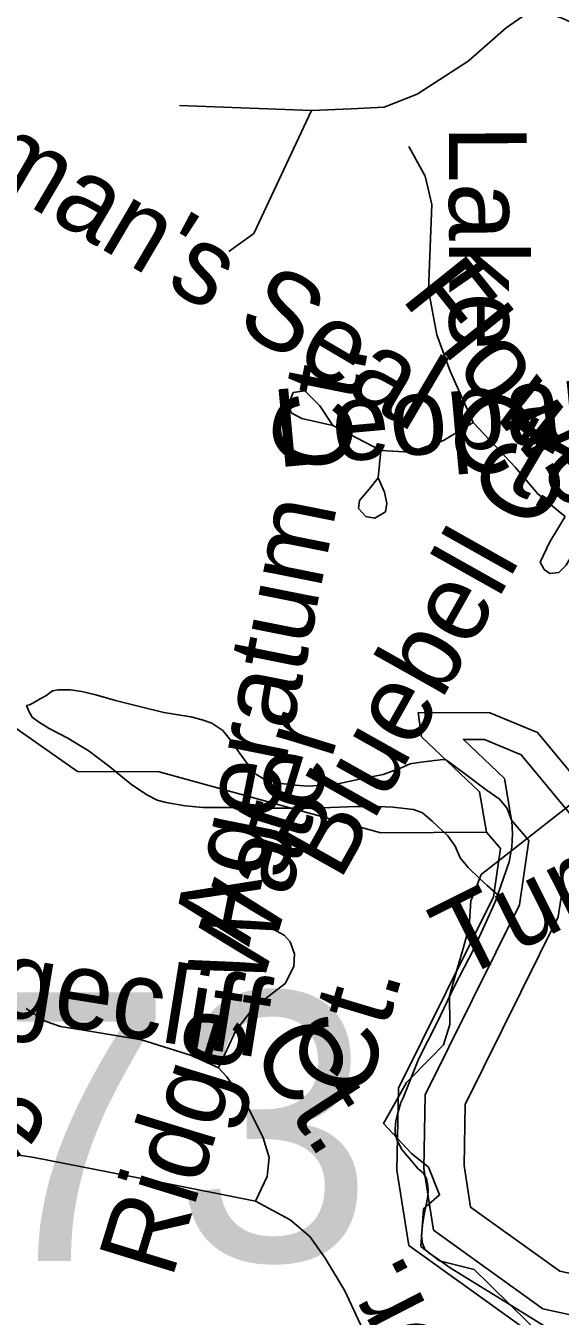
# Model space of a CAD drawing. Extents: x 2001466 to 31450019, y -30647475 to 847247.
# Drawn here: x 2059720 to 2061026, y 691158 to 694311 of the extents above; entities that cross this region are included whole.
import ezdxf

# ---------------------------------------------------------------- set-up
doc = ezdxf.new("R2010")
doc.units = 0
for name, color, linetype in [('Exist Boundary Political City Limit New', 7, 'Continuous'), ('Exist Hydrographic Buffer Line', 7, 'Continuous'), ('Exist Hydrographic Creek Single Shore', 7, 'Continuous'), ('Exist Hydrographic Lake Shore', 7, 'Continuous'), ('Exist Hydrographic Misc Water Feature', 7, 'Continuous'), ('Exist Road Non-System Type 51', 7, 'Continuous'), ('Exist Road Non-System Type 51 Label', 7, 'Continuous'), ('Exist Road Secondary Structure Standard Bridge Number Label', 7, 'Continuous'), ('Map Preparation Boundary City Limit Buffer Line', 7, 'Continuous')]:
    doc.layers.add(name, color=color, linetype=linetype)

msp = doc.modelspace()

# ---------------------------------------------------------------- linework, layer by layer
at = {"layer": 'Exist Boundary Political City Limit New'}
msp.add_lwpolyline([(2061016.6, 691076), (2060906.5, 691183.6), (2060852.6, 691236.2), (2060816.2, 691271.9), (2060730.9, 691293.3), (2060685.8, 691328.7), (2060691.8, 691420.3), (2060731.6, 691454.6), (2060704.2, 691522.4), (2060662.4, 691555.5), (2060594.2, 691629.3), (2060619.2, 691673.4), (2060650.8, 691729.5), (2060709, 691788.9), (2060740.9, 691821.4), (2060756.5, 691870.8), (2060756, 691941.2), (2060775, 692009.4), (2060788.9, 692056.7), (2060803.9, 692109.2), (2060807.9, 692173.4), (2060823.2, 692212.3), (2060833.1, 692237.2), (2061119, 692461.7)], dxfattribs=at)
at = {"layer": 'Exist Hydrographic Buffer Line'}
for points in [[(2061151.7, 691139.8), (2060984.2, 691176.2), (2060716.5, 691368.4), (2060692.7, 691519.3), (2060696.2, 691699.4), (2060926.5, 692163.3), (2060949.4, 692320.5), (2060907.6, 692369.8), (2060890, 692472.4), (2060789.6, 692567.3), (2060841, 692567.2), (2060931, 692530), (2061539.9, 691795.7)], [(2061295.9, 691071.4), (2061218.7, 691226), (2061025, 691268.1), (2060807.3, 691424.3), (2060791.3, 691526.1), (2060794.2, 691675.4), (2061021.6, 692133.6), (2061031.7, 692202.9), (2061229.3, 692016.1), (2061480, 691713.8), (2061957.8, 691520.1), (2062156, 691522.1), (2062305.4, 691643.5), (2062466, 691662.4), (2062854.5, 691939.2), (2062865.2, 692099.2), (2062955.3, 692040), (2063068.7, 691965.5), (2063138.4, 691962.3), (2063190.3, 691819.8), (2063184.2, 691551.5), (2063066, 691390.5), (2062774.5, 691197.3), (2062765.1, 691090.4)]]:
    msp.add_lwpolyline(points, dxfattribs=at)
at = {"layer": 'Exist Hydrographic Creek Single Shore'}
msp.add_lwpolyline([(2060846, 692341), (2060588.1, 692339.6), (2060046.1, 692488.5), (2059846, 692489.3), (2059537, 692705.5), (2059504, 692788.3), (2059470.1, 692979.2), (2059445.1, 692996.1), (2059319, 693697.5), (2059310, 693904.4), (2059285.2, 693947.6), (2059426, 694430.3), (2059376, 694595.3), (2059375.6, 694719.1)], dxfattribs=at)
at = {"layer": 'Exist Hydrographic Lake Shore'}
msp.add_lwpolyline([(2060957, 691115), (2060655.9, 691331), (2060627, 691514.9), (2060630.9, 691715.4), (2060863, 692183.1), (2060880.2, 692300.7), (2060846, 692341), (2060829, 692439.7), (2060687.1, 692573.9), (2060679.1, 692633.1), (2060854, 692632.8), (2060971.1, 692584.5), (2061579.9, 691850.3)], dxfattribs=at)
at = {"layer": 'Exist Hydrographic Misc Water Feature'}
for points in [[(2060745.1, 692518.1), (2060733.2, 692517.9), (2060685.3, 692512.3), (2060659.4, 692508), (2060637.3, 692498.1), (2060593.4, 692482), (2060543.2, 692471.7), (2060475.5, 692457.7), (2060445.4, 692455.8), (2060409.3, 692453.5), (2060379.5, 692455.6), (2060343.6, 692459.4), (2060301.4, 692471.5), (2060283.6, 692481.5), (2060267.4, 692499.4), (2060241.5, 692535.3), (2060221.4, 692565.2), (2060201.5, 692589.2), (2060175.1, 692607), (2060151.1, 692615.1), (2060123, 692623), (2060057.2, 692633), (2060001.2, 692646.8), (2059939.3, 692662.7), (2059890.9, 692676.5), (2059857.1, 692684.5), (2059829.2, 692688.3), (2059799.4, 692688.3), (2059785.1, 692686.4), (2059769.1, 692674.3), (2059754.9, 692666.3), (2059737.1, 692656.4), (2059729.3, 692652.4), (2059721.3, 692650.3)], [(2059721.3, 692650.3), (2059727.5, 692636.4), (2059735.3, 692622.2), (2059751, 692610.5), (2059777.3, 692594.3), (2059823, 692570.4), (2059875.1, 692538.5), (2059925.3, 692500.5), (2059979.3, 692456.6), (2060017.4, 692430.9), (2060041.4, 692418.8), (2060063.3, 692413.1), (2060109.7, 692404.9), (2060153.6, 692401), (2060227.6, 692401.2), (2060323.3, 692399.6), (2060423.2, 692399.9), (2060527.8, 692403.9), (2060579.5, 692403.8), (2060617.4, 692402.1), (2060667.4, 692396.1), (2060689.6, 692388.3), (2060713.4, 692368), (2060751.7, 692332.2), (2060769.5, 692306.4), (2060781.6, 692278.2), (2060801.5, 692254.5), (2060827.8, 692228.2), (2060847.9, 692210.6), (2060867.8, 692192.5), (2060873.9, 692188.4)], [(2060873.9, 692188.4), (2060901.6, 692268.5), (2060907.7, 692304.5), (2060909.6, 692336.7), (2060907.7, 692368.6), (2060895.6, 692400.4), (2060877.2, 692422.7), (2060845.6, 692444.5), (2060789.2, 692486.4), (2060751.5, 692514.4), (2060745.1, 692518.1)], [(2060985.7, 691135.1), (2060873.5, 691204.8), (2060757.6, 691276.4), (2060723.4, 691300.6), (2060703.5, 691314.1), (2060695.5, 691322.3), (2060689.8, 691336.1), (2060687.3, 691354.3), (2060689.4, 691380.4), (2060693.1, 691402.5), (2060699.4, 691434.4), (2060703.1, 691452.5), (2060703.3, 691466.3), (2060702.9, 691476.5), (2060699.2, 691494.5), (2060691.2, 691508.3), (2060679.3, 691518.2), (2060657.2, 691544.3), (2060638.7, 691566.1), (2060627, 691590.2), (2060623.1, 691604.2), (2060622.9, 691616), (2060624.8, 691634.4), (2060628.9, 691652), (2060636.9, 691679.9), (2060642.8, 691692), (2060680.5, 691788.2), (2060724.6, 691874.3), (2060768.1, 691964.3), (2060814, 692054.3), (2060841.9, 692114.5), (2060867.8, 692172.6), (2060873.9, 692188.4)]]:
    msp.add_lwpolyline(points, dxfattribs=at)
at = {"layer": 'Exist Road Non-System Type 51'}
for points in [[(2061090.2, 694301.9), (2061031.3, 694330.1), (2060995, 694342.2), (2060934.5, 694334.1), (2060894.2, 694305.9), (2060801.4, 694225.2), (2060676.4, 694144.5), (2060595.7, 694112.2), (2060515.1, 694108.2), (2060418.3, 694104.1)], [(2060418.3, 694104.1), (2060095.7, 694116.2)], [(2060418.3, 694104.1), (2060277.1, 693803.9), (2060216.6, 693759.5)], [(2060656.2, 694016.2), (2060696.5, 693943.5), (2060712.7, 693874.9), (2060704.6, 693665.1), (2060724.8, 693556.1), (2060757, 693467.3), (2060813.5, 693342.2)], [(2060587.7, 693273.6), (2060470.7, 693334.2), (2060438.4, 693382.6), (2060402.2, 693418.9), (2060373.9, 693414.9), (2060363.1, 693389.4), (2060369, 693365.6), (2060394.8, 693351.7), (2060470.7, 693334.2)], [(2060813.5, 693342.2), (2060740.9, 693297.8), (2060660.3, 693269.6), (2060587.7, 693273.6)], [(2060813.5, 693342.2), (2060915.9, 693232.8), (2060971.3, 693167.4), (2061020.9, 693125.7), (2061038.7, 693111.9)], [(2060587.7, 693273.6), (2060581, 693207), (2060559.2, 693179.3), (2060535.5, 693151.5), (2060533.5, 693131.7), (2060551.3, 693111.9), (2060573.1, 693107.9), (2060598.9, 693123.8), (2060602.8, 693143.6), (2060596.9, 693171.3), (2060581, 693207)], [(2061038.7, 693111.9), (2061001.1, 693050.4), (2060977.3, 693000.8), (2060987.2, 692983), (2061001.1, 692973.1), (2061022.9, 692975.1), (2061040.7, 692992.9), (2061090.2, 693080.1)], [(2060190.9, 691765.4), (2060232.3, 691855), (2060269.7, 691903.1), (2060304.5, 691932.5), (2060353.9, 691971.3), (2060375.3, 692012.7), (2060376.6, 692043.5), (2060366, 692072.9), (2060351.3, 692089), (2060312.5, 692110.4)], [(2060190.9, 691765.4), (2060125.4, 691794.8), (2060002.5, 691833.6), (2059866.1, 691856.3), (2059804.7, 691865.7), (2059767.3, 691879), (2059720.5, 691909.8)], [(2060281.8, 691439.1), (2060309.8, 691499.3), (2060315.2, 691546.1), (2060300.5, 691594.2), (2060257.7, 691679.8), (2060210.9, 691744), (2060190.9, 691765.4)], [(2058498.5, 691449.5), (2058634.3, 691489.9), (2058745.2, 691523.3), (2058960.3, 691574.2), (2059132.7, 691586.2), (2059306.5, 691591.5), (2059538.7, 691576.8), (2059740.5, 691546.1), (2060039.9, 691487.2), (2060281.8, 691439.1)], [(2060281.8, 691439.1), (2060366, 691393.9), (2060414.1, 691352.5), (2060451.5, 691300.3), (2060499.6, 691220.1), (2060565.1, 691079.7), (2060601.7, 690982.1), (2060629.8, 690873.8), (2060636.4, 690818.9), (2060629.8, 690732), (2060613.7, 690671.8), (2060565.6, 690596.2), (2060522.8, 690553.4), (2060476.1, 690529.3), (2060418.6, 690506.6), (2060337.1, 690498.6), (2060117.9, 690501.2), (2060065.8, 690491.9), (2059989.6, 690455.8), (2059872, 690360.8), (2059828.2, 690277.7), (2059777.4, 690168), (2059694.6, 690091.8)]]:
    msp.add_lwpolyline(points, dxfattribs=at)
at = {"layer": 'Map Preparation Boundary City Limit Buffer Line'}
msp.add_lwpolyline([(2061016.6, 691076), (2060906.5, 691183.6), (2060852.6, 691236.2), (2060816.2, 691271.9), (2060730.9, 691293.3), (2060685.8, 691328.7), (2060691.8, 691420.3), (2060731.6, 691454.6), (2060704.2, 691522.4), (2060662.4, 691555.5), (2060594.2, 691629.3), (2060619.2, 691673.4), (2060650.8, 691729.5), (2060709, 691788.9), (2060740.9, 691821.4), (2060756.5, 691870.8), (2060756, 691941.2), (2060775, 692009.4), (2060788.9, 692056.7), (2060803.9, 692109.2), (2060807.9, 692173.4), (2060823.2, 692212.3), (2060833.1, 692237.2), (2061119, 692461.7)], dxfattribs=at)

# ---------------------------------------------------------------- texts
at = {"layer": 'Exist Road Non-System Type 51 Label'}
for s, rotation, p in [("Soloman's Seal Ct.", 329.5026, (2059152.7, 694208.7)), ('Lake', 270.0751, (2060754.4, 694068.8)), ('Flower', 308.6244, (2060634.8, 693645.8)), ("Leopard's Bane Ct.", 5.2009, (2060334.3, 693231.9)), ('Ageratum Ct.', 78.704, (2060265.8, 692059.3)), ('Bluebell Ct.', 60.6731, (2060487, 692218.7)), ('Turtlehead Ct.', 26.5941, (2060778.1, 691976.9)), ('Ridge Water', 72.9365, (2060076.7, 691246.2)), ('Brambleridge  ', 321.9399, (2058511.1, 692449.5)), ('Edgecliff', 350.8661, (2059334.3, 691943.5)), ('Ct.', 73.323, (2060549, 691682.9)), ('Ct.', 302.8943, (2060265.2, 691809.3)), ('Dr.', 117.1902, (2060786.1, 691018.2))]:
    msp.add_text(s, height=190, rotation=rotation, dxfattribs=at).set_placement(p)
at = {"layer": 'Exist Road Secondary Structure Standard Bridge Number Label'}
msp.add_text('373', height=656.17, dxfattribs=at).set_placement((2059105.4, 691293.3))

doc.saveas('drawing.dxf')
